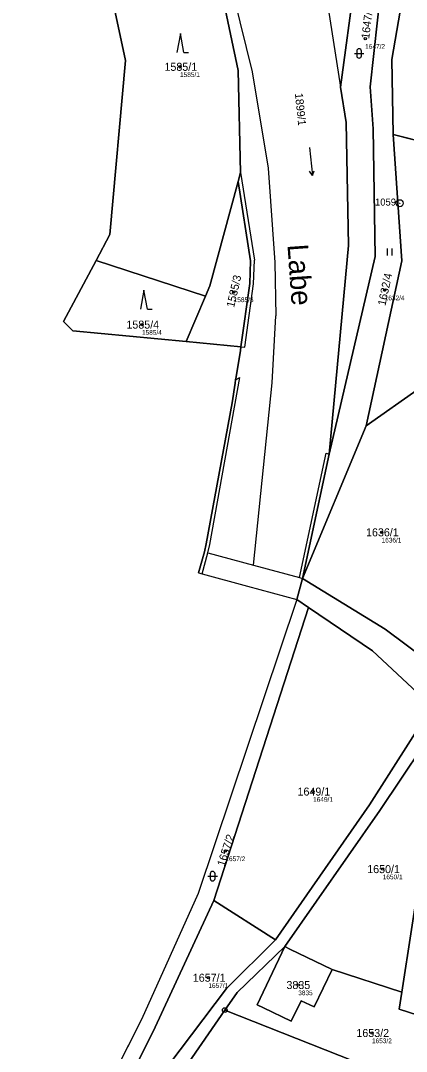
# Model space of a CAD drawing. Extents: x -653098 to -649479, y -997642 to -992666.
# Drawn here: x -650671 to -650589, y -996786 to -996567.1 of the extents above; entities that cross this region are included whole.
import ezdxf

# ---------------------------------------------------------------- set-up
doc = ezdxf.new("R2010")
doc.units = 0
for name, color, linetype in [('Definiční body', 7, 'Continuous'), ('Hranice parcel', 7, 'Continuous'), ('Parcelní čísla', 7, 'Continuous'), ('Polygon ku', 7, 'Continuous'), ('Polygon parcely', 7, 'Continuous'), ('Pop  PČ popisy', 7, 'Continuous'), ('Vnitřní kresba', 7, 'Continuous'), ('Značky bodu BP', 7, 'Continuous'), ('Značky kultur', 7, 'Continuous')]:
    doc.layers.add(name, color=color, linetype=linetype)

msp = doc.modelspace()

# ---------------------------------------------------------------- linework, layer by layer
at = {"layer": 'Definiční body'}
for centre in [(-650597.79, -996570.97), (-650637.15, -996576.95), (-650625.74, -996624.75), (-650593.64, -996624.36), (-650645.23, -996631.68), (-650594.31, -996675.78), (-650608.86, -996730.82), (-650627.5, -996743.43), (-650594.06, -996747.28), (-650631.12, -996770.34), (-650612.02, -996771.89), (-650596.35, -996782.07)]:
    msp.add_circle(centre, 0.25, dxfattribs=at)
at = {"layer": 'Hranice parcel'}
for p, q in [((-650591.85, -996591.3), (-650576.14, -996595.31)), ((-650661.92, -996631.01), (-650655, -996618.1)), ((-650655, -996618.1), (-650631.72, -996625.64)), ((-650631.72, -996625.64), (-650635.84, -996635.28)), ((-650624.19, -996636.4), (-650635.84, -996635.28)), ((-650586.33, -996645.25), (-650597.56, -996653.19)), ((-650611.08, -996685.56), (-650597.56, -996653.19)), ((-650605.42, -996659.15), (-650611.08, -996685.56)), ((-650611.08, -996685.56), (-650612.29, -996690.07)), ((-650612.29, -996690.07), (-650609.81, -996691.76)), ((-650609.81, -996691.76), (-650629.94, -996753.91)), ((-650589.99, -996773.39), (-650585.92, -996746.81)), ((-650629.94, -996753.91), (-650642.45, -996780.81)), ((-650629.94, -996753.91), (-650616.87, -996762.3)), ((-650604.82, -996768.61), (-650589.99, -996773.39)), ((-650570.07, -996799.95), (-650627.63, -996777.22)), ((-650645.32, -996779.2), (-650656.49, -996801.11)), ((-650642.45, -996780.81), (-650651.25, -996798.65))]:
    msp.add_line(p, q, dxfattribs=at)
for points in [[(-650624.82, -996601.27), (-650624.31, -996599.37), (-650624.81, -996577.74), (-650629.7, -996554.52), (-650636.66, -996534.08), (-650643.44, -996514.33)], [(-650655, -996618.1), (-650652.04, -996612.57), (-650648.71, -996575.59), (-650652.19, -996559.33), (-650659.15, -996545), (-650669.07, -996530.54), (-650671.03, -996521.68)], [(-650581.91, -996521.13), (-650586.44, -996529.44), (-650594.4, -996559.91), (-650596.74, -996581.19), (-650596.09, -996590.1), (-650595.7, -996617.19), (-650605.42, -996659.15)], [(-650581.91, -996521.13), (-650583.45, -996529.68), (-650589.65, -996560.93), (-650592.14, -996575.4), (-650591.85, -996591.3)], [(-650599.96, -996558.72), (-650603.03, -996581.3), (-650601.82, -996588.76), (-650601.36, -996614.86), (-650605.42, -996659.15)], [(-650597.56, -996653.19), (-650590, -996618.12), (-650591.85, -996591.3)], [(-650624.82, -996601.27), (-650630.78, -996623.46), (-650631.72, -996625.64)], [(-650624.19, -996636.4), (-650622.3, -996622.97), (-650622.14, -996618.14), (-650624.82, -996601.27)], [(-650635.84, -996635.28), (-650659.94, -996632.97), (-650661.92, -996631.01)], [(-650633.2, -996684.35), (-650631.97, -996679.94), (-650631.62, -996678.23), (-650626.09, -996648.27), (-650625.45, -996644.12), (-650625.33, -996643.37), (-650625.24, -996642.77), (-650624.32, -996637.18), (-650624.19, -996636.4)], [(-650633.2, -996684.35), (-650632.43, -996684.56), (-650622.78, -996687.2), (-650612.29, -996690.07)], [(-650611.08, -996685.56), (-650593.51, -996696.33), (-650580.7, -996705.87)], [(-650612.29, -996690.07), (-650633.32, -996752.47), (-650645.32, -996779.2)], [(-650583.52, -996712.74), (-650596.24, -996700.97), (-650609.81, -996691.76)], [(-650616.87, -996762.3), (-650596.86, -996733.64), (-650583.52, -996712.74)], [(-650580.98, -996714.44), (-650594.66, -996734.83), (-650614.87, -996763.74)], [(-650651.25, -996798.65), (-650644.56, -996795.5), (-650627.3, -996772.63), (-650616.87, -996762.3)], [(-650627.63, -996777.22), (-650625.03, -996773.45), (-650614.87, -996763.74)], [(-650614.87, -996763.74), (-650620.74, -996776.11), (-650619.43, -996776.74), (-650613.52, -996779.57), (-650611.38, -996775.21), (-650608.66, -996776.53), (-650604.82, -996768.61)], [(-650614.87, -996763.74), (-650613.84, -996764.24), (-650604.82, -996768.61)], [(-650589.99, -996773.39), (-650590.55, -996777), (-650564.34, -996785.44)], [(-650627.63, -996777.22), (-650641.53, -996797.33), (-650648.93, -996802.72), (-650662.78, -996822.01)]]:
    msp.add_lwpolyline(points, dxfattribs=at)
at = {"layer": 'Polygon ku'}
msp.add_lwpolyline([(-650652.19, -996559.33), (-650648.71, -996575.59), (-650652.04, -996612.57), (-650655, -996618.1), (-650661.92, -996631.01), (-650659.94, -996632.97), (-650635.84, -996635.28), (-650624.19, -996636.4), (-650624.32, -996637.18), (-650625.24, -996642.77), (-650625.33, -996643.37), (-650625.45, -996644.12), (-650626.09, -996648.27), (-650631.62, -996678.23), (-650631.97, -996679.94), (-650633.2, -996684.35), (-650632.43, -996684.56), (-650622.78, -996687.2), (-650612.29, -996690.07), (-650633.32, -996752.47), (-650645.32, -996779.2), (-650656.49, -996801.11)], dxfattribs=at)
at = {"layer": 'Polygon parcely'}
for points in [[(-650605.42, -996659.15), (-650601.36, -996614.86), (-650601.82, -996588.76), (-650603.03, -996581.3), (-650599.96, -996558.72), (-650606.53, -996546.22), (-650617.64, -996515.14), (-650618.49, -996504.5), (-650619.12, -996487.73), (-650613.3, -996449.05), (-650608.14, -996421.3), (-650606.98, -996400.75), (-650609.02, -996384.48), (-650616.06, -996356.04), (-650633.43, -996323.16)], [(-650629.7, -996554.52), (-650624.81, -996577.74), (-650624.31, -996599.37), (-650624.82, -996601.27), (-650622.14, -996618.14), (-650622.3, -996622.97), (-650624.19, -996636.4), (-650624.32, -996637.18), (-650625.24, -996642.77), (-650625.33, -996643.37), (-650625.45, -996644.12), (-650626.09, -996648.27), (-650631.62, -996678.23), (-650631.97, -996679.94), (-650633.2, -996684.35), (-650632.43, -996684.56), (-650622.78, -996687.2), (-650612.29, -996690.07), (-650611.08, -996685.56), (-650605.42, -996659.15)], [(-650641.53, -996797.33), (-650627.63, -996777.22), (-650625.03, -996773.45), (-650614.87, -996763.74), (-650594.66, -996734.83), (-650580.98, -996714.44), (-650583.52, -996712.74), (-650596.86, -996733.64), (-650616.87, -996762.3), (-650627.3, -996772.63), (-650644.56, -996795.5)]]:
    msp.add_lwpolyline(points, dxfattribs=at)
for points in [[(-650631.72, -996625.64), (-650630.78, -996623.46), (-650624.82, -996601.27), (-650624.31, -996599.37), (-650624.81, -996577.74), (-650629.7, -996554.52), (-650636.66, -996534.08), (-650643.44, -996514.33), (-650671.03, -996521.68), (-650669.07, -996530.54), (-650659.15, -996545), (-650652.19, -996559.33), (-650648.71, -996575.59), (-650652.04, -996612.57), (-650655, -996618.1)], [(-650601.36, -996614.86), (-650605.42, -996659.15), (-650595.7, -996617.19), (-650596.09, -996590.1), (-650596.74, -996581.19), (-650594.4, -996559.91), (-650586.44, -996529.44), (-650581.91, -996521.13), (-650587.45, -996520.47), (-650590.92, -996529.08), (-650599.96, -996558.72), (-650603.03, -996581.3), (-650601.82, -996588.76)], [(-650590, -996618.12), (-650591.85, -996591.3), (-650592.14, -996575.4), (-650589.65, -996560.93), (-650583.45, -996529.68), (-650581.91, -996521.13), (-650586.44, -996529.44), (-650594.4, -996559.91), (-650596.74, -996581.19), (-650596.09, -996590.1), (-650595.7, -996617.19), (-650605.42, -996659.15), (-650611.08, -996685.56), (-650597.56, -996653.19)], [(-650581.16, -996557.67), (-650583.05, -996543.23), (-650582.95, -996529.72), (-650581.91, -996521.13), (-650583.45, -996529.68), (-650589.65, -996560.93), (-650592.14, -996575.4), (-650591.85, -996591.3), (-650576.14, -996595.31)], [(-650585, -996630.37), (-650576.14, -996595.31), (-650591.85, -996591.3), (-650590, -996618.12), (-650597.56, -996653.19), (-650586.33, -996645.25)], [(-650624.82, -996601.27), (-650630.78, -996623.46), (-650631.72, -996625.64), (-650635.84, -996635.28), (-650624.19, -996636.4), (-650622.3, -996622.97), (-650622.14, -996618.14)], [(-650655, -996618.1), (-650661.92, -996631.01), (-650659.94, -996632.97), (-650635.84, -996635.28), (-650631.72, -996625.64)], [(-650582.8, -996687.97), (-650582.91, -996673.25), (-650586.33, -996645.25), (-650597.56, -996653.19), (-650611.08, -996685.56), (-650593.51, -996696.33), (-650580.7, -996705.87)], [(-650576, -996709.06), (-650580.7, -996705.87), (-650593.51, -996696.33), (-650611.08, -996685.56), (-650612.29, -996690.07), (-650609.81, -996691.76), (-650596.24, -996700.97), (-650583.52, -996712.74), (-650580.98, -996714.44), (-650574, -996718.33), (-650561.86, -996725.34), (-650555.84, -996727.46), (-650551.7, -996728.68), (-650516, -996722.89), (-650502.27, -996719.5), (-650505.94, -996713.61), (-650513.01, -996716.19), (-650518.23, -996717.4), (-650532.31, -996720.86), (-650552.82, -996723.16), (-650559.74, -996720.91), (-650570.12, -996714.15), (-650573.77, -996711.89)], [(-650645.32, -996779.2), (-650656.49, -996801.11), (-650651.25, -996798.65), (-650642.45, -996780.81), (-650629.94, -996753.91), (-650609.81, -996691.76), (-650612.29, -996690.07), (-650633.32, -996752.47)], [(-650609.81, -996691.76), (-650629.94, -996753.91), (-650616.87, -996762.3), (-650596.86, -996733.64), (-650583.52, -996712.74), (-650596.24, -996700.97)], [(-650580.98, -996714.44), (-650594.66, -996734.83), (-650614.87, -996763.74), (-650613.84, -996764.24), (-650604.82, -996768.61), (-650589.99, -996773.39), (-650585.92, -996746.81)], [(-650555.84, -996727.46), (-650561.86, -996725.34), (-650574, -996718.33), (-650585.92, -996746.81), (-650589.99, -996773.39), (-650590.55, -996777), (-650564.34, -996785.44), (-650586.16, -996774.71), (-650582.48, -996747.31), (-650574.11, -996748.37), (-650568.55, -996749.18), (-650561.35, -996750.01), (-650560.74, -996739.18)], [(-650629.94, -996753.91), (-650642.45, -996780.81), (-650651.25, -996798.65), (-650644.56, -996795.5), (-650627.3, -996772.63), (-650616.87, -996762.3)], [(-650589.99, -996773.39), (-650604.82, -996768.61), (-650608.66, -996776.53), (-650611.38, -996775.21), (-650613.52, -996779.57), (-650619.43, -996776.74), (-650620.74, -996776.11), (-650614.87, -996763.74), (-650625.03, -996773.45), (-650627.63, -996777.22), (-650570.07, -996799.95), (-650564.34, -996785.44), (-650590.55, -996777)], [(-650620.74, -996776.11), (-650619.43, -996776.74), (-650613.52, -996779.57), (-650611.38, -996775.21), (-650608.66, -996776.53), (-650604.82, -996768.61), (-650613.84, -996764.24), (-650614.87, -996763.74)], [(-650627.63, -996777.22), (-650641.53, -996797.33), (-650648.93, -996802.72), (-650662.78, -996822.01), (-650597.1, -996843.38), (-650587.91, -996836.34), (-650580.36, -996826), (-650570.07, -996799.95)]]:
    msp.add_lwpolyline(points, close=True, dxfattribs=at)
at = {"layer": 'Vnitřní kresba'}
for p, q in [((-650608.41, -996546.89), (-650603.03, -996581.3)), ((-650627.74, -996554.1), (-650621.82, -996578.01)), ((-650621.82, -996578.01), (-650618.38, -996598.43)), ((-650624.31, -996599.37), (-650621.35, -996618.01)), ((-650618.38, -996598.43), (-650617.01, -996618.47)), ((-650621.5, -996622.99), (-650621.35, -996618.01)), ((-650617.01, -996618.47), (-650616.77, -996629.85)), ((-650623.39, -996636.48), (-650621.5, -996622.99)), ((-650617.54, -996644.03), (-650616.77, -996629.85)), ((-650624.19, -996636.4), (-650623.39, -996636.48)), ((-650630.84, -996678.39), (-650624.45, -996642.89)), ((-650625.33, -996643.37), (-650624.45, -996642.89)), ((-650621.54, -996682.75), (-650617.54, -996644.03)), ((-650611.76, -996685.38), (-650606.1, -996659)), ((-650606.1, -996659), (-650605.42, -996659.15)), ((-650631.2, -996680.16), (-650630.84, -996678.39)), ((-650632.43, -996684.56), (-650631.2, -996680.16)), ((-650631.2, -996680.16), (-650621.54, -996682.75)), ((-650621.54, -996682.75), (-650611.76, -996685.38)), ((-650611.76, -996685.38), (-650611.08, -996685.56))]:
    msp.add_line(p, q, dxfattribs=at)
at = {"layer": 'Značky bodu BP'}
for centre, radius in [((-650590.45, -996605.91), 0.75), ((-650590.45, -996605.91), 0.03), ((-650627.63, -996777.22), 0.5), ((-650627.63, -996777.22), 0.0303)]:
    msp.add_circle(centre, radius, dxfattribs=at)
at = {"layer": 'Značky kultur'}
for p, q in [((-650637.07, -996569.9), (-650637.82, -996573.9)), ((-650636.32, -996573.9), (-650637.07, -996569.9)), ((-650636.32, -996573.9), (-650635.32, -996573.9)), ((-650600.09, -996574.1), (-650598.09, -996574.1)), ((-650599.59, -996573.6), (-650599.59, -996574.6)), ((-650598.59, -996574.6), (-650598.59, -996573.6)), ((-650609.64, -996594.07), (-650609.01, -996600.04)), ((-650609.01, -996600.04), (-650609.61, -996599.12)), ((-650609.01, -996600.04), (-650608.62, -996599.02)), ((-650593.05, -996617.01), (-650593.05, -996615.51)), ((-650592.05, -996617.01), (-650592.05, -996615.51)), ((-650644.82, -996624.4), (-650645.57, -996628.4)), ((-650644.07, -996628.4), (-650644.82, -996624.4)), ((-650644.07, -996628.4), (-650643.07, -996628.4)), ((-650630.71, -996748.28), (-650630.71, -996749.28)), ((-650629.71, -996749.28), (-650629.71, -996748.28)), ((-650631.21, -996748.78), (-650629.21, -996748.78))]:
    msp.add_line(p, q, dxfattribs=at)
for centre, start, end in [((-650599.09, -996573.6), 0, 180), ((-650599.09, -996574.6), 180, 359.9879), ((-650630.21, -996748.28), 0, 180), ((-650630.21, -996749.28), 180, 359.9879)]:
    msp.add_arc(centre, 0.5, start, end, dxfattribs=at)

# ---------------------------------------------------------------- texts
at = {"layer": 'Definiční body'}
for s, p in [('1647/2', (-650597.79, -996573.13)), ('1585/1', (-650637.15, -996579.11)), ('1585/3', (-650625.74, -996626.91)), ('1632/4', (-650593.64, -996626.52)), ('1585/4', (-650645.23, -996633.84)), ('1636/1', (-650594.31, -996677.94)), ('1649/1', (-650608.86, -996732.98)), ('1657/2', (-650627.5, -996745.59)), ('1650/1', (-650594.06, -996749.44)), ('1657/1', (-650631.12, -996772.5)), ('3835', (-650612.02, -996774.05)), ('1653/2', (-650596.35, -996784.23))]:
    msp.add_text(s, height=1, dxfattribs=at).set_placement(p)
at = {"layer": 'Parcelní čísla'}
for s, rotation, p in [('1647/2', 83, (-650596.95, -996571.07)), ('1899/1', 276, (-650612.74, -996582.6)), ('1585/3', 77, (-650625.66, -996628.16)), ('1632/4', 78, (-650593.49, -996627.77)), ('1657/2', 72, (-650627.71, -996746.84))]:
    msp.add_text(s, height=1.7, rotation=rotation, dxfattribs=at).set_placement(p)
for s, p in [('1585/1', (-650640.45, -996577.8)), ('1585/4', (-650648.54, -996632.53)), ('1636/1', (-650597.61, -996676.63)), ('1649/1', (-650612.17, -996731.67)), ('1650/1', (-650597.36, -996748.13)), ('1657/1', (-650634.43, -996771.19)), ('3835', (-650614.53, -996772.74)), ('1653/2', (-650599.66, -996782.92))]:
    msp.add_text(s, height=1.7, dxfattribs=at).set_placement(p)
at = {"layer": 'Pop  PČ popisy'}
msp.add_text('Labe', height=4.4, rotation=274, dxfattribs=at).set_placement((-650614.32, -996614.72))
at = {"layer": 'Značky bodu BP'}
msp.add_text('1059', height=1.5, dxfattribs=at).set_placement((-650595.7, -996606.41))

doc.saveas('drawing.dxf')
